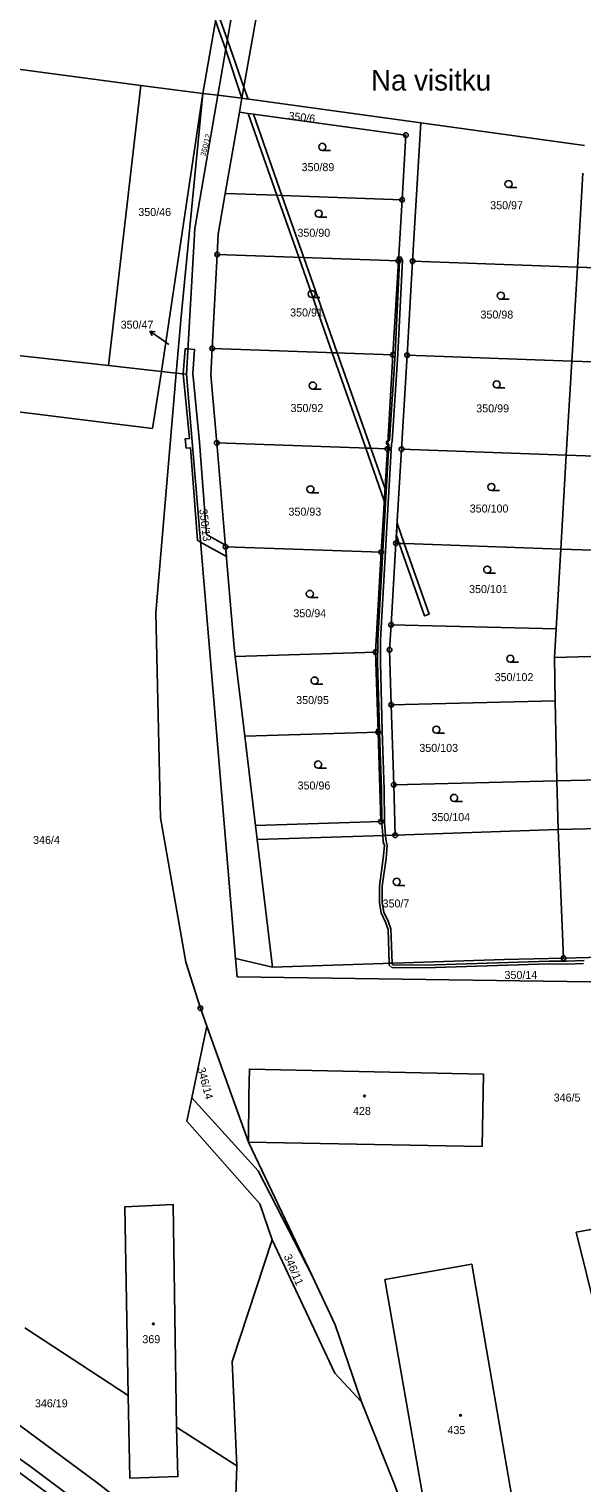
# Model space of a CAD drawing. Extents: x -758582 to -751794, y -998770 to -994350.
# Drawn here: x -756166 to -756048.6, y -995351.3 to -995042.4 of the extents above; entities that cross this region are included whole.
import ezdxf

# ---------------------------------------------------------------- set-up
doc = ezdxf.new("R2010")
doc.units = 0
for name, color, linetype in [('Hranice parcel', 7, 'Continuous'), ('Parcelní čísla', 7, 'Continuous'), ('Pop  PČ popisy', 7, 'Continuous'), ('Věcná břemena k části', 7, 'Continuous'), ('Značky bodu BP', 7, 'Continuous'), ('Značky budov', 7, 'Continuous'), ('Značky kultur', 7, 'Continuous')]:
    doc.layers.add(name, color=color, linetype=linetype)

msp = doc.modelspace()

# ---------------------------------------------------------------- linework, layer by layer
at = {"layer": 'Hranice parcel'}
for p, q in [((-756110.5, -994966.86), (-756125.92, -995056.48)), ((-756105.33, -994968.45), (-756120.81, -995057.12)), ((-756149.13, -995113.89), (-756142.28, -995054.38)), ((-756129.13, -995056.13), (-756142.28, -995054.38)), ((-756137.9, -995115.14), (-756129.13, -995056.13)), ((-756125.92, -995056.48), (-756129.13, -995056.13)), ((-756125.92, -995056.48), (-756120.81, -995057.12)), ((-756120.81, -995057.12), (-756121.33, -995060.08)), ((-756120.81, -995057.12), (-756082.85, -995062.35)), ((-756124.34, -995077.35), (-756121.33, -995060.08)), ((-756084.58, -995091.75), (-756082.85, -995062.35)), ((-756082.85, -995062.35), (-756048.07, -995067.15)), ((-756086.01, -995064.95), (-756086.82, -995078.66)), ((-756048.42, -995072.99), (-756049.59, -995092.97)), ((-756125.85, -995086), (-756124.34, -995077.35)), ((-756086.82, -995078.66), (-756087.58, -995091.64)), ((-756126.07, -995090.29), (-756125.85, -995086)), ((-756127.11, -995110.27), (-756126.07, -995090.29)), ((-756126.07, -995090.29), (-756087.58, -995091.64)), ((-756087.58, -995091.64), (-756088.76, -995111.61)), ((-756085.76, -995111.71), (-756084.58, -995091.75)), ((-756084.58, -995091.75), (-756049.59, -995092.97)), ((-756049.59, -995092.97), (-756050.77, -995112.94)), ((-756049.59, -995092.97), (-755984.71, -995095.24)), ((-756218.25, -995106.21), (-756149.13, -995113.89)), ((-756127.11, -995110.27), (-756088.76, -995111.61)), ((-756088.76, -995111.61), (-756089.94, -995131.59)), ((-756086.94, -995131.69), (-756085.76, -995111.71)), ((-756085.76, -995111.71), (-756050.77, -995112.94)), ((-756137.9, -995115.14), (-756149.13, -995113.89)), ((-756050.77, -995112.94), (-756051.95, -995132.91)), ((-755985.41, -995115.23), (-756050.77, -995112.94)), ((-756137.9, -995115.14), (-756139.83, -995127.29)), ((-756134.75, -995115.49), (-756137.9, -995115.14)), ((-756132.57, -995115.73), (-756134.75, -995115.49)), ((-756122.17, -995239.87), (-756132.57, -995115.73)), ((-756124.29, -995152.4), (-756126.17, -995130.32)), ((-756126.17, -995130.32), (-756089.94, -995131.59)), ((-756089.94, -995131.59), (-756091.24, -995153.55)), ((-756088.12, -995151.66), (-756086.94, -995131.69)), ((-756086.94, -995131.69), (-756051.95, -995132.91)), ((-756051.95, -995132.91), (-756053.13, -995152.88)), ((-756016.09, -995134.16), (-756051.95, -995132.91)), ((-756089.14, -995168.95), (-756088.12, -995151.66)), ((-756088.12, -995151.66), (-756053.13, -995152.88)), ((-756122.46, -995173.8), (-756124.29, -995152.4)), ((-756091.24, -995153.55), (-756124.29, -995152.4)), ((-756091.24, -995153.55), (-756092.44, -995174.78)), ((-756053.13, -995152.88), (-756054.13, -995169.86)), ((-755986.81, -995155.2), (-756053.13, -995152.88)), ((-756089.14, -995168.95), (-756054.13, -995169.86)), ((-756054.13, -995169.86), (-756054.49, -995175.9)), ((-756122.23, -995175.7), (-756122.46, -995173.8)), ((-756122.23, -995175.7), (-756092.44, -995174.78)), ((-756120.21, -995192.65), (-756122.23, -995175.7)), ((-756092.44, -995174.78), (-756091.92, -995191.77)), ((-756054.49, -995175.9), (-756027.39, -995175.21)), ((-756054.49, -995175.9), (-756054.3, -995185.1)), ((-756089.1, -995185.95), (-756054.3, -995185.1)), ((-756088.58, -995202.94), (-756089.1, -995185.95)), ((-756054.3, -995185.1), (-756053.94, -995202.1)), ((-756120.21, -995192.65), (-756091.92, -995191.77)), ((-756091.92, -995191.77), (-756091.34, -995210.76)), ((-756117.95, -995211.59), (-756120.21, -995192.65)), ((-756053.94, -995202.1), (-756026.8, -995201.44)), ((-756088.58, -995202.94), (-756053.94, -995202.1)), ((-756088.25, -995213.67), (-756088.58, -995202.94)), ((-756053.94, -995202.1), (-756053.66, -995212.47)), ((-756091.34, -995210.76), (-756117.95, -995211.59)), ((-756117.95, -995211.59), (-756117.59, -995214.58)), ((-756117.59, -995214.58), (-756088.25, -995213.67)), ((-756053.66, -995212.47), (-756088.25, -995213.67)), ((-756053.66, -995212.47), (-756026.56, -995211.86)), ((-756052.54, -995239.77), (-756053.66, -995212.47)), ((-756117.59, -995214.58), (-756114.36, -995241.69)), ((-756122.17, -995239.87), (-756114.36, -995241.69)), ((-756037.58, -995239.39), (-756052.54, -995239.77)), ((-756131.46, -995269.49), (-756128.26, -995254.27)), ((-756090.45, -995308.06), (-756081.05, -995361.98)), ((-756166.93, -995318.32), (-756144.94, -995332.7)), ((-756134.7, -995339.4), (-756121.92, -995347.65)), ((-756121.92, -995347.65), (-756122.81, -995373.62))]:
    msp.add_line(p, q, dxfattribs=at)
for points in [[(-756113.6, -994965.91), (-756122.6, -995018.87), (-756129.13, -995056.13)], [(-756142.28, -995054.38), (-756213.57, -995044.92), (-756223.26, -995043.95), (-756236.59, -995106.49), (-756255.17, -995169.83)], [(-756129.13, -995056.13), (-756133.72, -995103.45), (-756134.75, -995115.49)], [(-756132.57, -995115.73), (-756130.79, -995084.81), (-756125.92, -995056.48)], [(-756121.33, -995060.08), (-756119.5, -995060.33), (-756118.38, -995060.49), (-756086.01, -995064.95)], [(-756124.34, -995077.35), (-756113.38, -995077.73), (-756112.31, -995077.77), (-756086.82, -995078.66)], [(-756126.17, -995130.32), (-756127.4, -995115.94), (-756127.11, -995110.27)], [(-756128.26, -995254.27), (-756129.63, -995250.44), (-756132.75, -995240.65), (-756138.11, -995210), (-756139.08, -995166.41), (-756134.75, -995115.49)], [(-756139.83, -995127.29), (-756212.82, -995118.17), (-756227.74, -995136.23), (-756263.08, -995207.49)], [(-756089.1, -995185.95), (-756089.46, -995174.28), (-756089.14, -995168.95)], [(-756036.76, -995244.93), (-756121.8, -995243.75), (-756122.17, -995239.87)], [(-756114.36, -995241.69), (-756065.14, -995240.09), (-756052.54, -995239.77)], [(-756128.26, -995254.27), (-756119.42, -995278.9), (-756105.93, -995307.27)], [(-756069.79, -995279.81), (-756069.51, -995264.45), (-756119.23, -995263.37), (-756119.33, -995268.98)], [(-756119.33, -995268.98), (-756119.42, -995278.9), (-756069.79, -995279.81)], [(-756114.38, -995299.66), (-756117.02, -995291.98), (-756132.5, -995274.43), (-756131.46, -995269.49)], [(-756105.93, -995307.27), (-756117.37, -995284.98), (-756131.46, -995269.49)], [(-756066.24, -995427.83), (-756068.83, -995425.31), (-756097.1, -995402.44), (-756108.23, -995393.46), (-756125.03, -995380.76), (-756170.34, -995347.35), (-756216.41, -995314.6), (-756242.18, -995301.43), (-756287.8, -995280.99)], [(-756134.7, -995339.4), (-756135.39, -995292.13), (-756145.65, -995292.59), (-756144.94, -995332.7)], [(-756029.41, -995294.31), (-756049.85, -995298.02), (-756045.34, -995316.28), (-756040.6, -995343.32)], [(-756121.92, -995347.65), (-756122.91, -995325.49), (-756114.38, -995299.66)], [(-756095.44, -995334.07), (-756101.06, -995327.94), (-756114.38, -995299.66)], [(-756081.05, -995361.98), (-756062.77, -995358.79), (-756072.02, -995304.79), (-756090.45, -995308.06)], [(-756105.93, -995307.27), (-756100.99, -995317.67), (-756095.44, -995334.07)], [(-756053.98, -995433.7), (-756088.88, -995406.94), (-756126.46, -995376.16), (-756150.95, -995358.82), (-756165.4, -995348.03), (-756216.24, -995311.71)], [(-756193.36, -995320.29), (-756151.6, -995351.2), (-756122.81, -995373.62)], [(-756144.94, -995332.7), (-756144.64, -995350.24), (-756134.42, -995349.94), (-756134.7, -995339.4)], [(-756095.44, -995334.07), (-756088.45, -995351.59), (-756080.12, -995374.76), (-756072.3, -995396.69), (-756064.11, -995420.68)]]:
    msp.add_lwpolyline(points, dxfattribs=at)
at = {"layer": 'Pop  PČ popisy'}
for p, q in [((-756137.92, -995108.29), (-756140.38, -995106.57)), ((-756140.38, -995106.57), (-756139.27, -995106.73)), ((-756140.38, -995106.57), (-756139.84, -995107.55)), ((-756136.3, -995109.43), (-756137.92, -995108.29))]:
    msp.add_line(p, q, dxfattribs=at)
at = {"layer": 'Věcná břemena k části'}
for points in [[(-756126.42, -995040.65), (-756124.26, -995046.8), (-756120.81, -995057.12), (-756119.5, -995057.3), (-756120.4, -995054.76), (-756123.91, -995044.78), (-756126.07, -995038.64)], [(-756118.38, -995060.49), (-756119.5, -995060.33), (-756113.38, -995077.73), (-756112.31, -995077.77)], [(-756112.31, -995077.77), (-756113.38, -995077.73), (-756109.87, -995087.71), (-756108.75, -995090.9), (-756107.68, -995090.94), (-756108.93, -995087.37)], [(-756108.75, -995090.9), (-756101.64, -995111.16), (-756100.57, -995111.2), (-756107.68, -995090.94)], [(-756087.33, -995091.67), (-756088.29, -995111.42), (-756089.49, -995129.75), (-756089.85, -995130.01), (-756089.88, -995130.61), (-756089.64, -995130.64), (-756091.98, -995172.15), (-756092, -995177), (-756091.64, -995191.21), (-756091.94, -995191.21), (-756091.92, -995191.77), (-756091.62, -995191.81), (-756091.19, -995204), (-756091.12, -995211.01), (-756090.92, -995213.75), (-756090.32, -995213.73), (-756090.52, -995210.99), (-756090.59, -995203.98), (-756091.03, -995191.52), (-756091.4, -995177), (-756091.38, -995172.17), (-756089.04, -995130.61), (-756088.91, -995129.99), (-756087.69, -995111.46), (-756086.73, -995091.53), (-756087.08, -995090.86), (-756087.54, -995090.88), (-756087.57, -995091.48), (-756087.44, -995091.48)], [(-756087.54, -995090.88), (-756087.82, -995090.89), (-756087.87, -995091.5), (-756087.57, -995091.48)], [(-756124.11, -995154.46), (-756124.32, -995152.05), (-756128.31, -995149.8), (-756129.83, -995130.16), (-756131.25, -995115.59), (-756130.86, -995110.47), (-756132.26, -995110.36), (-756132.85, -995110.32), (-756133.26, -995115.65), (-756131.92, -995129.36), (-756132.85, -995129.46), (-756132.64, -995131.45), (-756131.75, -995131.36), (-756130.23, -995151.02), (-756129.58, -995151.38)], [(-756101.64, -995111.16), (-756094.53, -995131.43), (-756093.46, -995131.47), (-756100.57, -995111.2)], [(-756089.88, -995130.61), (-756089.85, -995130.01), (-756090.09, -995129.98), (-756090.15, -995130.57)], [(-756094.53, -995131.43), (-756090.59, -995142.65), (-756090.44, -995140.06), (-756093.46, -995131.47)], [(-756087.87, -995147.4), (-756088.02, -995149.98), (-756087.42, -995151.68), (-756086.35, -995151.72)], [(-756086.35, -995151.72), (-756087.42, -995151.68), (-756082.03, -995167.07), (-756081.08, -995166.74)], [(-756091.92, -995191.77), (-756091.94, -995191.21), (-756092.2, -995191.21), (-756092.18, -995191.78)], [(-756090.92, -995213.75), (-756090.83, -995215.05), (-756090.57, -995215.86), (-756090.81, -995218.54), (-756091.61, -995224.49), (-756091.63, -995228.12), (-756091.26, -995230.19), (-756090.32, -995232.16), (-756089.8, -995233.69), (-756089.54, -995240.88), (-756088.94, -995240.86), (-756089.2, -995233.57), (-756089.76, -995231.94), (-756090.68, -995230.01), (-756091.03, -995228.06), (-756091.01, -995224.53), (-756090.21, -995218.6), (-756089.97, -995215.8), (-756090.23, -995214.93), (-756090.32, -995213.73)]]:
    msp.add_lwpolyline(points, close=True, dxfattribs=at)
msp.add_lwpolyline([(-756048.14, -995240.3), (-756051.91, -995240.46), (-756055.6, -995240.4), (-756079.72, -995241.18), (-756088.68, -995241.25), (-756088.93, -995241.01), (-756088.94, -995240.86), (-756089.54, -995240.88), (-756089.53, -995241.29), (-756088.9, -995241.85), (-756079.7, -995241.78), (-756055.6, -995241), (-756051.91, -995241.06), (-756048.28, -995240.9)], dxfattribs=at)
at = {"layer": 'Značky bodu BP'}
for centre, radius in [((-756086.01, -995064.95), 0.5), ((-756086.01, -995064.95), 0.0303), ((-756086.82, -995078.66), 0.5), ((-756086.82, -995078.66), 0.0303), ((-756126.07, -995090.29), 0.5), ((-756126.07, -995090.29), 0.0303), ((-756087.58, -995091.64), 0.5), ((-756087.58, -995091.64), 0.0303), ((-756084.58, -995091.75), 0.5), ((-756084.58, -995091.75), 0.0303), ((-756127.11, -995110.27), 0.5), ((-756127.11, -995110.27), 0.0303), ((-756088.76, -995111.61), 0.5), ((-756088.76, -995111.61), 0.0303), ((-756085.76, -995111.71), 0.5), ((-756085.76, -995111.71), 0.0303), ((-756126.17, -995130.32), 0.5), ((-756126.17, -995130.32), 0.0303), ((-756089.94, -995131.59), 0.5), ((-756089.94, -995131.59), 0.0303), ((-756086.94, -995131.69), 0.5), ((-756086.94, -995131.69), 0.0303), ((-756124.29, -995152.4), 0.5), ((-756088.12, -995151.66), 0.5), ((-756088.12, -995151.66), 0.0303), ((-756124.29, -995152.4), 0.0303), ((-756091.24, -995153.55), 0.5), ((-756091.24, -995153.55), 0.0303), ((-756089.14, -995168.95), 0.5), ((-756089.14, -995168.95), 0.0303), ((-756092.44, -995174.78), 0.5), ((-756092.44, -995174.78), 0.0303), ((-756089.46, -995174.28), 0.5), ((-756089.46, -995174.28), 0.0303), ((-756089.1, -995185.95), 0.5), ((-756089.1, -995185.95), 0.0303), ((-756091.92, -995191.77), 0.5), ((-756091.92, -995191.77), 0.0303), ((-756088.58, -995202.94), 0.5), ((-756088.58, -995202.94), 0.0303), ((-756091.34, -995210.76), 0.5), ((-756091.34, -995210.76), 0.0303), ((-756088.25, -995213.67), 0.5), ((-756088.25, -995213.67), 0.0303), ((-756052.54, -995239.77), 0.5), ((-756052.54, -995239.77), 0.0303), ((-756129.63, -995250.44), 0.5), ((-756129.63, -995250.44), 0.0303)]:
    msp.add_circle(centre, radius, dxfattribs=at)
at = {"layer": 'Značky budov'}
for centre in [(-756094.78, -995269.09), (-756139.64, -995317.48), (-756074.41, -995336.93)]:
    msp.add_circle(centre, 0.175, dxfattribs=at)
at = {"layer": 'Značky kultur'}
for p, q in [((-756103.76, -995068.18), (-756102.01, -995068.18)), ((-756064.22, -995076.09), (-756062.47, -995076.09)), ((-756104.52, -995082.37), (-756102.77, -995082.37)), ((-756106.02, -995099.44), (-756104.27, -995099.44)), ((-756065.85, -995099.82), (-756064.1, -995099.82)), ((-756105.77, -995118.9), (-756104.02, -995118.9)), ((-756066.73, -995118.65), (-756064.98, -995118.65)), ((-756106.27, -995140.93), (-756104.52, -995140.93)), ((-756067.86, -995140.43), (-756066.11, -995140.43)), ((-756068.74, -995158), (-756066.99, -995158)), ((-756106.4, -995163.15), (-756104.65, -995163.15)), ((-756063.84, -995176.93), (-756062.09, -995176.93)), ((-756105.4, -995181.57), (-756103.65, -995181.57)), ((-756079.54, -995191.99), (-756077.79, -995191.99)), ((-756104.64, -995199.4), (-756102.89, -995199.4)), ((-756075.77, -995206.49), (-756074.02, -995206.49)), ((-756087.95, -995224.32), (-756086.2, -995224.32))]:
    msp.add_line(p, q, dxfattribs=at)
for centre in [(-756103.76, -995067.43), (-756064.22, -995075.34), (-756104.52, -995081.62), (-756106.02, -995098.69), (-756065.85, -995099.07), (-756105.77, -995118.15), (-756066.73, -995117.9), (-756106.27, -995140.18), (-756067.86, -995139.68), (-756068.74, -995157.25), (-756106.4, -995162.4), (-756063.84, -995176.18), (-756105.4, -995180.82), (-756079.54, -995191.24), (-756104.64, -995198.65), (-756075.77, -995205.74), (-756087.95, -995223.57)]:
    msp.add_circle(centre, 0.75, dxfattribs=at)

# ---------------------------------------------------------------- texts
at = {"layer": 'Parcelní čísla'}
for s, height, rotation, p in [('350/6', 1.7, 353, (-756111.02, -995061.64)), ('350/12', 1.14, 76, (-756128.56, -995069.52)), ('350/13', 1.7, 277, (-756129.88, -995144.44)), ('346/14', 1.7, 285, (-756130.29, -995263.22)), ('346/11', 1.7, 293, (-756111.96, -995303.1))]:
    msp.add_text(s, height=height, rotation=rotation, dxfattribs=at).set_placement(p)
for s, p in [('350/89', (-756108.15, -995072.59)), ('350/46', (-756142.81, -995082.12)), ('350/97', (-756068.11, -995080.69)), ('350/90', (-756109.03, -995086.53)), ('350/91', (-756110.58, -995103.47)), ('350/98', (-756070.17, -995103.91)), ('350/47', (-756146.56, -995106.06)), ('350/92', (-756110.49, -995123.77)), ('350/99', (-756071.06, -995123.84)), ('350/93', (-756110.93, -995145.79)), ('350/100', (-756072.45, -995145.12)), ('350/101', (-756072.59, -995162.23)), ('350/94', (-756109.89, -995167.36)), ('350/102', (-756067.16, -995180.94)), ('350/95', (-756109.3, -995185.81)), ('350/103', (-756083.15, -995195.97)), ('350/96', (-756109, -995203.96)), ('350/104', (-756080.59, -995210.68)), ('346/4', (-756165.16, -995215.53)), ('350/7', (-756090.96, -995229.02)), ('350/14', (-756065.07, -995244.21)), ('346/5', (-756054.63, -995270.26)), ('428', (-756097.24, -995273.09)), ('369', (-756141.95, -995321.59)), ('346/19', (-756164.76, -995335.21)), ('435', (-756077.18, -995340.9))]:
    msp.add_text(s, height=1.7, dxfattribs=at).set_placement(p)
at = {"layer": 'Pop  PČ popisy'}
msp.add_text('Na visitku', height=4.4, dxfattribs=at).set_placement((-756093.42, -995055.48))

doc.saveas('drawing.dxf')
